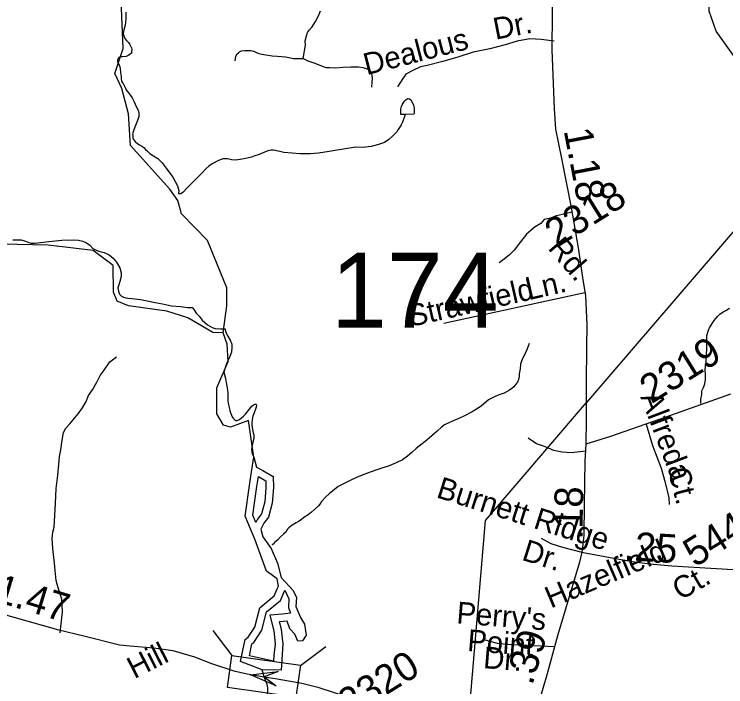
# Model space of a CAD drawing. Extents: x 2001466 to 31450019, y -30647475 to 847247.
# Drawn here: x 2167496 to 2173713, y 768711 to 774589 of the extents above; entities that cross this region are included whole.
import ezdxf

# ---------------------------------------------------------------- set-up
doc = ezdxf.new("R2010")
doc.units = 0
for name, color, linetype in [('Exist Hydrographic Buffer Line', 7, 'Continuous'), ('Exist Hydrographic Creek Single Shore', 7, 'Continuous'), ('Exist Hydrographic Lake Shore', 7, 'Continuous'), ('Exist Hydrographic Misc Water Feature', 7, 'Continuous'), ('Exist Road Non-System Type 51', 7, 'Continuous'), ('Exist Road Non-System Type 51 Label', 7, 'Continuous'), ('Exist Road Secondary Mileage Hundredths English Label', 7, 'Continuous'), ('Exist Road Secondary Structure Standard Bridge Attributed CELL', 7, 'Continuous'), ('Exist Road Secondary Structure Standard Bridge CELL', 7, 'Continuous'), ('Exist Road Secondary Structure Standard Bridge Number Label', 7, 'Continuous'), ('Exist Road Secondary Type 51 Attributed', 7, 'Continuous'), ('Exist Road Secondary Type 51 Label', 7, 'Continuous'), ('Exist Road Secondary Type 51 Number Label', 7, 'Continuous'), ('Exist Utilities Electrical Transmission Line', 7, 'Continuous')]:
    doc.layers.add(name, color=color, linetype=linetype)

msp = doc.modelspace()

# ---------------------------------------------------------------- linework, layer by layer
at = {"layer": 'Exist Hydrographic Buffer Line'}
for points in [[(2169608.2, 770148.1), (2169581.6, 770211.3), (2169617.2, 770460.2), (2169629.4, 770548.6)], [(2169629.4, 770548.6), (2169693.3, 770510.8), (2169695.2, 770454.1), (2169686, 770327.9), (2169657.8, 770223.5), (2169622, 770175.8), (2169608.2, 770148.1)], [(2169699.9, 769364.9), (2169821.7, 769464.2), (2169860.8, 769556.9)], [(2169860.8, 769556.9), (2169896.5, 769479.2), (2169891.7, 769403.3), (2169911.3, 769353.1)], [(2169762.1, 768935.1), (2169551.6, 768982.8), (2169573.3, 769087.7), (2169589.1, 769099.5), (2169659.4, 769206.1), (2169699.9, 769364.9)], [(2169841.2, 769346.4), (2169730.1, 769335.8), (2169764.1, 769200)], [(2169911.3, 769353.1), (2169841.2, 769346.4)], [(2169764.1, 769200), (2169776.1, 769086.1), (2169763.4, 768984.3), (2169762.1, 768935.1)]]:
    msp.add_lwpolyline(points, dxfattribs=at)
at = {"layer": 'Exist Hydrographic Creek Single Shore'}
for points in [[(2174141, 773972.5), (2174005.2, 774103), (2173805.1, 774195.7), (2173629.2, 774442.1), (2173569.1, 774617.2), (2173568.1, 774784.5)], [(2168435.2, 773940), (2168374.1, 774071.1), (2168448.1, 774289.4), (2168429.3, 774712.9)], [(2169322.3, 771804.5), (2169354.3, 772040), (2169353.2, 772197.5), (2169184.3, 772611), (2168958.1, 772845.4), (2168924.3, 772960.8), (2168857.2, 773060.6), (2168513.1, 773441.6), (2168495.1, 773717.6), (2168435.2, 773940)], [(2169322.3, 771804.5), (2169230.2, 771806.4), (2169013.3, 771935.5), (2168829.1, 771995), (2168496.1, 772041.2), (2168395.2, 772082.7), (2168362.2, 772158.8), (2168360.2, 772391.8), (2168185.3, 772523.3), (2167793.2, 772570.7), (2167385.1, 772579.1), (2167301.3, 772600.5), (2167133.1, 772827), (2167025.3, 772858.7), (2166783.1, 772840.7), (2166666.2, 772898.9), (2166292.2, 772870.5), (2166175.1, 772928.7)], [(2169588.6, 770718), (2169543.1, 771038.9), (2169385.2, 770979.8), (2169326.2, 770997.4), (2169267.1, 771097), (2169266.1, 771323.4), (2169365.1, 771554.2), (2169356.1, 771705.4), (2169322.3, 771804.5)], [(2169726.2, 767967.8), (2169741.2, 768266.1), (2169699.2, 768457.2), (2169648.1, 768540.2), (2169703.4, 768625), (2169713.5, 768665.3), (2169712, 768700.5), (2169707, 768730), (2169681.2, 768797.6), (2169663.2, 768858.7)]]:
    msp.add_lwpolyline(points, dxfattribs=at)
at = {"layer": 'Exist Hydrographic Lake Shore'}
for points in [[(2169794.1, 769567.6), (2169804, 769591), (2169794.1, 769653.9), (2169701.3, 769720.2), (2169598.6, 770002), (2169514.1, 770202.5), (2169552.2, 770469.4), (2169568.7, 770588.7), (2169588.6, 770718)], [(2169588.6, 770718), (2169611.8, 770631.8), (2169668.2, 770602), (2169757.6, 770548.9), (2169760.9, 770452.8), (2169751, 770316.9), (2169717.9, 770194.2), (2169678.1, 770141.2), (2169651.6, 770088.2), (2169669.8, 770020.2), (2169742.7, 769920.8), (2169795.7, 769791.5), (2169828.9, 769665.5), (2169934.9, 769552.8), (2169963.1, 769491.5), (2169958.1, 769413.6), (2169996.2, 769315.8), (2170032.7, 769259.5), (2170047.6, 769161.7), (2170014.4, 769112), (2169974.7, 769108.7)], [(2169645, 769404.8), (2169767.6, 769504.8), (2169794.1, 769567.6)], [(2169816.5, 769260.8), (2169828.9, 769211.4), (2169842.1, 769085.5), (2169827.7, 768856.4), (2169663.2, 768858.7), (2169474.3, 768933), (2169514.1, 769125.2), (2169540.6, 769145.1), (2169598.6, 769233), (2169641.6, 769402), (2169645, 769404.8)], [(2169847.4, 769281.1), (2169812.3, 769277.7), (2169816.5, 769260.8)], [(2169974.7, 769108.7), (2169948.2, 769171.7), (2169905.1, 769218.1), (2169881.9, 769284.4), (2169847.4, 769281.1)]]:
    msp.add_lwpolyline(points, dxfattribs=at)
at = {"layer": 'Exist Hydrographic Misc Water Feature'}
for points in [[(2168471.1, 774607.5), (2168471.5, 774571.7), (2168471.7, 774547.7), (2168466.2, 774491.8), (2168460.2, 774473.6), (2168454.5, 774451.8), (2168450, 774435.4), (2168448.7, 774417.3), (2168452.6, 774399.7), (2168462.5, 774377.6), (2168476.4, 774359.6), (2168494.7, 774341.8), (2168507, 774325.8), (2168512.7, 774311.9), (2168520.7, 774296.1), (2168523.2, 774277.9), (2168520.9, 774262), (2168521.1, 774250.2), (2168513.3, 774242), (2168497.3, 774229.9), (2168475.4, 774219.8), (2168445.3, 774215.8), (2168429.5, 774215.4), (2168419.2, 774215.3), (2168411.4, 774211.2), (2168403.8, 774203.5), (2168399.7, 774189.5), (2168399.5, 774173.3), (2168403.8, 774165.3), (2168411.8, 774145.4), (2168420, 774130), (2168421.9, 774113.9), (2168426.2, 774080.4), (2168429.9, 774044.5), (2168430.5, 774022.5), (2168432.5, 774010.9), (2168434.2, 774000.9), (2168446.9, 773984.8), (2168454.7, 773973), (2168460.8, 773959.1), (2168468.8, 773943.3), (2168470.9, 773935.3)], [(2168470.9, 773935.3), (2168471.1, 773931.2), (2168495.1, 773901.6), (2168513.1, 773877.4), (2168525.4, 773857.6), (2168543.7, 773823.7), (2168553.9, 773803.9), (2168565.4, 773775.8), (2168579.8, 773750), (2168586.1, 773723.9), (2168584.5, 773695.8), (2168572.4, 773659.9), (2168560.5, 773631.7), (2168548.8, 773601.8), (2168539.2, 773569.6), (2168531, 773543.7), (2168531.2, 773533.9), (2168533, 773509.7), (2168537.5, 773495.6), (2168553.5, 773477.8), (2168577.5, 773455.9), (2168591.7, 773448.1), (2168611.8, 773436.1), (2168627.6, 773424.4), (2168643.5, 773408.2), (2168660.2, 773392.3), (2168681.9, 773372.8), (2168712.2, 773352.8), (2168750.4, 773327.1), (2168788.7, 773289.3), (2168824.4, 773243.3), (2168864.8, 773187.7), (2168881.2, 773165.8), (2168923.4, 773088), (2168929.4, 773068), (2168933.9, 773048.3), (2168932.1, 773022.2), (2168933.9, 773018.3)], [(2170913.5, 773712.8), (2170875.3, 773712.9), (2170873.7, 773720.9), (2170875.3, 773758.8), (2170880.9, 773782.6), (2170887, 773796.7), (2170893.2, 773812.8), (2170901, 773821), (2170908.8, 773832.8), (2170918.6, 773841), (2170928.4, 773848.9), (2170938.5, 773853), (2170948.7, 773851.1), (2170960.8, 773841.2), (2170974.6, 773819.2), (2170984.6, 773795.4), (2170990.8, 773771.3), (2170991, 773747.3), (2170991.4, 773733.5), (2170989.3, 773721.2), (2170987.5, 773715.4), (2170913.5, 773712.8)], [(2170913.5, 773712.8), (2170903.2, 773686.8), (2170887.6, 773647), (2170878.2, 773622.9), (2170869.8, 773606.7), (2170852, 773580.6), (2170840.3, 773560.8), (2170820.2, 773540.7), (2170802.1, 773524.4), (2170768.7, 773494.1), (2170732.4, 773468), (2170678.9, 773449.7), (2170614.9, 773433.4), (2170539.3, 773423), (2170476.9, 773426.7), (2170427.1, 773418.4), (2170357.2, 773405.9), (2170315.3, 773399.7), (2170247.3, 773389.3), (2170153.6, 773375), (2170085.5, 773370.3), (2169991.8, 773367.8), (2169923.9, 773373.6), (2169853.1, 773381.1), (2169817.5, 773388.9), (2169803.5, 773391), (2169761.3, 773400.6), (2169741.2, 773400.4), (2169713.5, 773394.5), (2169677.6, 773380), (2169637.4, 773363.8), (2169599.7, 773351.6), (2169570, 773339.5), (2169515.6, 773329.5), (2169469.7, 773319), (2169428.3, 773314.7), (2169394.2, 773316.6), (2169360.2, 773324.6), (2169320.2, 773324.1), (2169282.5, 773312), (2169232.3, 773285.5), (2169198.2, 773263.5), (2169170.5, 773237.2), (2169138.5, 773203.1), (2169095.1, 773159), (2169039.3, 773102.5), (2169007.7, 773070.4), (2168971.4, 773034.5), (2168952.1, 773020.4), (2168933.9, 773018.3)], [(2167483, 772616.2), (2167520.7, 772618.2), (2167556.4, 772616.4), (2167594.7, 772606.6), (2167624.6, 772592.7), (2167644.9, 772588.8), (2167679, 772589.3), (2167798.7, 772603.7), (2167912.7, 772614.5), (2168012.6, 772617.2), (2168058.5, 772615.5), (2168094.4, 772605.6), (2168128.5, 772591.5), (2168156.8, 772569.8), (2168184.4, 772542.1), (2168212.9, 772526.1), (2168244.9, 772514.3), (2168281, 772506.5), (2168326.9, 772486.9), (2168361.2, 772457), (2168389.5, 772423.1), (2168417.8, 772373.4), (2168429.9, 772329.3), (2168430.3, 772297.7), (2168420.2, 772253.3), (2168410.2, 772223.6), (2168402.8, 772199.2), (2168406.9, 772167.3), (2168417, 772143.5), (2168433.2, 772123.6), (2168451.2, 772117.6), (2168471.1, 772111.8), (2168489.1, 772107.8), (2168525, 772104), (2168599.5, 772096.5), (2168659.1, 772085), (2168727.4, 772071), (2168791, 772057.7), (2168871.4, 772039.9), (2168949.5, 772034.6), (2169009.4, 772026.7), (2169041.3, 772025.1), (2169051.2, 772025.3), (2169065.5, 772008.9), (2169085.8, 771975.4), (2169111.7, 771949.6), (2169137.9, 771915.6), (2169186.1, 771873.8), (2169226.5, 771849.9), (2169252.3, 771842.3), (2169298.5, 771840.6), (2169330.5, 771838.6), (2169338.3, 771840.7)], [(2169338.3, 771840.7), (2169338.7, 771834.5), (2169344.6, 771808.9), (2169362.7, 771774.9), (2169383, 771741), (2169396.9, 771705.3), (2169399, 771679), (2169393.4, 771635.2), (2169379.7, 771599.1), (2169360, 771555.1), (2169348.3, 771524.8), (2169336.2, 771488.9), (2169332.5, 771480.9), (2169328.2, 771460.9)], [(2171996.4, 771711.8), (2171986.3, 771687.8), (2171972.2, 771651.4), (2171960.9, 771623.5), (2171942.6, 771591.4), (2171927.3, 771557.2), (2171921.3, 771531.3), (2171915.6, 771489.2), (2171909.4, 771445.5), (2171908, 771423.4), (2171901.8, 771397.1), (2171892.4, 771373), (2171878.2, 771355.2), (2171860.6, 771333.2), (2171844.4, 771317), (2171822.5, 771302.8), (2171804.6, 771290.9), (2171776.7, 771276.5), (2171724.9, 771258.4), (2171699, 771248.1), (2171674.8, 771237.9), (2171652.7, 771225.9), (2171639.2, 771217.8), (2171575.2, 771163.4), (2171535.6, 771137.3), (2171497.5, 771115.1), (2171429.8, 771078.7), (2171380.4, 771054.5), (2171330.1, 771034.1), (2171256.5, 770999.8), (2171228.4, 770979.7), (2171190.9, 770945.2), (2171145, 770905.1), (2171103.4, 770868.8), (2171059.5, 770834.9), (2171009.4, 770792.5), (2170971.7, 770760.1), (2170932.1, 770725.9), (2170888.5, 770695.6), (2170834.3, 770667.3), (2170772.6, 770643.3), (2170708.4, 770620.6), (2170665, 770606.5), (2170607.1, 770586), (2170537.2, 770561.7), (2170487.2, 770539.6), (2170431.2, 770515.2), (2170367.6, 770483), (2170325.6, 770460.6), (2170294, 770436.6), (2170248.1, 770398.1), (2170220.2, 770370.3), (2170182.3, 770329.8), (2170166.9, 770307.8), (2170154.8, 770291.7)], [(2169328.2, 771460.9), (2169342.8, 771404.8), (2169346.9, 771370.9), (2169353.4, 771339), (2169359.2, 771304.9), (2169361.2, 771279), (2169361.6, 771244.9), (2169363.9, 771210.9), (2169369.8, 771175.1), (2169376.2, 771141.3), (2169380.3, 771123.2), (2169388.3, 771099.3), (2169400.6, 771071.4), (2169410.6, 771059.4), (2169424.4, 771043.5), (2169432.8, 771039.4), (2169440.4, 771037.5), (2169464.8, 771047.6), (2169482.8, 771061.9), (2169498.2, 771075.8), (2169516.7, 771094.1), (2169548.4, 771134.3), (2169559.9, 771150.4), (2169573.7, 771164.1), (2169588, 771176.2), (2169597.7, 771180.4), (2169607.9, 771182.5), (2169614.1, 771176.3), (2169613.6, 771166.6), (2169608.1, 771146.3), (2169592.1, 771106.2), (2169582.5, 771076.4), (2169574.5, 771046.4), (2169571.2, 771018.1), (2169572.6, 770994.3), (2169577.1, 770962.4), (2169585.4, 770930.4), (2169589.7, 770912.3), (2169589.7, 770882.2), (2169581.5, 770848.2), (2169574.1, 770818.5), (2169570, 770784.2), (2169572.4, 770760.3), (2169578.4, 770742.4), (2169588.4, 770716.5), (2169591.7, 770708.3)], [(2170154.8, 770291.7), (2170120.9, 770259.5), (2170093.1, 770237.4), (2170065.2, 770213.2), (2170027.6, 770189.3), (2170003.5, 770171), (2169979.3, 770156.8), (2169959.4, 770144.8), (2169923.9, 770124.6), (2169896, 770100.5), (2169881.7, 770086.4), (2169872, 770066.3), (2169848.4, 770044), (2169824.2, 770022), (2169798.2, 769995.9), (2169774.6, 769973.6), (2169758.8, 769957.7), (2169750.6, 769951.7), (2169748.6, 769947.5)]]:
    msp.add_lwpolyline(points, dxfattribs=at)
at = {"layer": 'Exist Road Non-System Type 51'}
for points in [[(2170021.5, 774201.8), (2170042.3, 774319.3), (2170037.2, 774357.4), (2170050.3, 774399.1), (2170059, 774428.8), (2170075.5, 774452.4), (2170100.2, 774479.8), (2170127.3, 774525.2), (2170158.7, 774582.4), (2170173.6, 774618)], [(2172214.5, 774355), (2172101.1, 774369.1), (2172001.2, 774373.6), (2171890.7, 774352.3), (2171786, 774320.8), (2171653.1, 774286), (2171506.5, 774257.6), (2171373.4, 774212.9), (2171240.6, 774176.1), (2171105.7, 774141.4), (2171045.4, 774128.9), (2170978.7, 774098.5), (2170917.9, 774064), (2170893, 774028.6), (2170845, 773953.8)], [(2169427.1, 774182.3), (2169432.1, 774222.1), (2169444.6, 774241.8), (2169454.8, 774251.6), (2169467.1, 774263.3), (2169485.2, 774268.8), (2169511.3, 774272.2), (2169547.3, 774271.3), (2169563.2, 774270.9), (2169587.1, 774266.4), (2169632.6, 774247.3), (2169678.4, 774238.1), (2169750.1, 774226.4), (2169796, 774221.3), (2169867.8, 774215.5), (2169937.5, 774201.8), (2169991.5, 774202.5), (2170021.5, 774201.8)], [(2170021.5, 774201.8), (2170060.9, 774180.8), (2170114.5, 774163.5), (2170166, 774144.3), (2170217.5, 774125), (2170251.5, 774124.2), (2170305.4, 774120.9), (2170367.6, 774127.4), (2170437.6, 774129.7), (2170505.5, 774128), (2170543.4, 774123.1), (2170571.2, 774114.4), (2170591, 774105.9), (2170602.7, 774095.7), (2170614.3, 774079.4), (2170621.7, 774055.2), (2170623, 774023.2), (2170622.3, 773997.2), (2170619.2, 773952.5)], [(2172368.9, 772860.4), (2172272.8, 772836.8), (2172224.1, 772823.6), (2172185, 772807.8), (2172126.7, 772793.7), (2172097, 772760.3), (2172048.8, 772730.6), (2172011.7, 772700.9), (2171970.9, 772667.4), (2171919, 772600.6), (2171863.3, 772526.4), (2171822.5, 772485.5), (2171778, 772448.4), (2171733.5, 772415)], [(2171250.6, 771889), (2172482, 772158.3)], [(2173494.3, 771187), (2173494.3, 771223.5), (2173503.5, 771264.6), (2173505.7, 771298.8), (2173519.4, 771326.1), (2173530.8, 771358.1), (2173535.4, 771396.9), (2173535.4, 771442.5), (2173533.1, 771476.7), (2173535.4, 771513.2), (2173542.8, 771552.3), (2173549.1, 771670.6), (2173546.8, 771718.5), (2173549.1, 771748.2), (2173549.1, 771780.1), (2173563.9, 771826.4), (2173566.7, 771837), (2173571.7, 771848.7), (2173593.3, 771886.8), (2173612.6, 771913.6), (2173625.7, 771929.9), (2173643, 771949.5), (2173660.4, 771968), (2173690.9, 771987.5), (2173713.5, 771999.9), (2173746.3, 772021.2)], [(2167898.7, 769182.5), (2167918.7, 769365.1), (2167913, 769476.5), (2167878.7, 769576.4), (2167861.6, 769639.2), (2167853.1, 769727.6), (2167847.4, 769790.4), (2167833.1, 769918.9), (2167827.4, 770007.4), (2167833.1, 770061.6), (2167844.5, 770107.3), (2167855.9, 770313.9), (2167861.6, 770445.2), (2167875.9, 770559.4), (2167887.3, 770653.6), (2167893, 770724.9), (2167904.4, 770782), (2167915.8, 770867.7), (2167927.2, 770933.3), (2167947.2, 770970.4), (2167981.4, 771010.4), (2168055.6, 771097.1), (2168092.7, 771148.5), (2168124.1, 771205.6), (2168144, 771257), (2168181.1, 771305.5), (2168218.2, 771374), (2168246.7, 771431.1), (2168280.9, 771479.6), (2168332.3, 771551), (2168389.3, 771593.8)], [(2173019.2, 771007.1), (2173073.7, 770819.7), (2173148.9, 770621.2), (2173183.1, 770495.7), (2173217.3, 770363.4), (2173219.6, 770304.1)], [(2172164.3, 770797), (2172121.9, 770812.9), (2172058.3, 770834.2), (2171986.1, 770883.6)], [(2172487.5, 770771.1), (2172365.9, 770757.2), (2172283.7, 770762.5), (2172212.1, 770775.8), (2172164.3, 770797)], [(2172100.7, 770009), (2172184.7, 769964.6), (2172287, 769931.9), (2172455.2, 769886.7)], [(2171611.3, 769121.8), (2171715.2, 769092.1), (2171796.8, 769084.6), (2172216.8, 769062.6)]]:
    msp.add_lwpolyline(points, dxfattribs=at)
at = {"layer": 'Exist Road Secondary Structure Standard Bridge Attributed CELL'}
msp.add_lwpolyline([(2169784.5, 768718.7), (2169560.6, 768815.2), (2169802.7, 768843.6), (2169681.2, 768797.6)], close=True, dxfattribs=at)
at = {"layer": 'Exist Road Secondary Structure Standard Bridge CELL'}
for p, q in [((2169232.8, 769203.7), (2169398.7, 768983.2)), ((2169997.1, 768897.4), (2170217.6, 769063.4))]:
    msp.add_line(p, q, dxfattribs=at)
msp.add_lwpolyline([(2169398.7, 768983.2), (2169997.3, 768898.7), (2169957.8, 768619.2), (2169359.3, 768703.6)], close=True, dxfattribs=at)
at = {"layer": 'Exist Road Secondary Type 51 Attributed'}
for points in [[(2172167.9, 776999.3), (2172189.3, 776808.8), (2172226, 776494.6), (2172244.8, 776302), (2172253.2, 776115.6), (2172238.5, 775929.2), (2172212.4, 775625.5), (2172197.7, 775407.7), (2172191.4, 775200.4), (2172196.7, 774599.3), (2172194.6, 774276.8), (2172214.5, 773761.6), (2172227, 773585.7), (2172279.3, 773328.1), (2172362, 772898.8), (2172424.8, 772547), (2172462.5, 772289.4), (2172486.5, 772128.1), (2172499.1, 771874.7), (2172497, 771679.9), (2172493.8, 771367.9), (2172492.8, 771046.4), (2172490.7, 770832.8)], [(2173754.7, 771267.4), (2173190.7, 771066.3), (2172705.2, 770898.8), (2172490.7, 770832.8)], [(2172490.7, 770832.8), (2172482.9, 770684.1), (2172476.6, 770305.1), (2172472.4, 770037), (2172462.3, 769930), (2172455.2, 769886.7)], [(2172455.2, 769886.7), (2172434.9, 769800.7), (2172402.3, 769693.5), (2172242.2, 769155.3), (2172145.9, 768803.5), (2172059.1, 768510.3), (2171969.1, 768166.8), (2171894.7, 767926.3)], [(2172455.2, 769886.7), (2172500.1, 769877.8), (2172814, 769820.6), (2172916.6, 769802.2), (2173049.3, 769785.1), (2173243.5, 769768), (2173778.2, 769735.4)], [(2167201.6, 769399.6), (2167875, 769212.1), (2168115.6, 769153.5), (2168415.4, 769078.1), (2168508.6, 769068.7), (2168716.8, 769051.9), (2168881.1, 769026.8), (2169072.6, 768972.3), (2169220.2, 768914.8), (2169416, 768850), (2169531.7, 768823.4), (2169681.2, 768797.6)], [(2169681.2, 768797.6), (2169793.3, 768781), (2170009.3, 768743.6), (2170149.8, 768707.4), (2170301.5, 768659.2), (2170425, 768614.2), (2170564.2, 768553.5), (2170842, 768407.9), (2171068, 768283.3), (2171515.4, 768090.7), (2171894.7, 767926.3)]]:
    msp.add_lwpolyline(points, dxfattribs=at)
at = {"layer": 'Exist Utilities Electrical Transmission Line'}
for p in [(2174437.5, 773459.9), (2172167.1, 770809.8)]:
    msp.add_line(p, (2172497.5, 771195.5), dxfattribs=at)
msp.add_lwpolyline([(2171441, 768127.3), (2171614.6, 770165), (2172167.1, 770809.8)], dxfattribs=at)

# ---------------------------------------------------------------- texts
at = {"layer": 'Exist Road Non-System Type 51 Label'}
for s, rotation, p in [('Dr.', 10.91386, (2171701.4, 774365.9)), ('Dealous', 14.43841, (2170575.9, 774055.8)), ('Strawfield', 12.7863, (2170962.1, 771855.9)), ('Ln.', 12.75416, (2171988.7, 772088.9)), ('Alfreda', 290.76164, (2172964.9, 771245.5)), ('Ct.', 284.49244, (2173205.9, 770604.2)), ('Burnett Ridge', 342.41107, (2171176, 770368.9)), ('Dr.', 342.41107, (2171922.1, 769822.2)), ("Perry's", 355.44871, (2171356.5, 769266.3)), ('Point', 355.44871, (2171450.8, 769024.7)), ('Dr.', 355.44871, (2171589.9, 768874.7))]:
    msp.add_text(s, height=190, rotation=rotation, dxfattribs=at).set_placement(p)
at = {"layer": 'Exist Road Secondary Mileage Hundredths English Label'}
for s, rotation, p in [('1.18', 280.92956, (2172296.2, 773573.5)), ('.18', 89.10548, (2172461.1, 769996.4)), ('.25', 356.51509, (2172818.9, 769819.5)), ('1.47', 342.99899, (2167309.6, 769463.4)), ('.39', 73.42144, (2172022.7, 768717.1))]:
    msp.add_text(s, height=250, rotation=rotation, dxfattribs=at).set_placement(p)
at = {"layer": 'Exist Road Secondary Structure Standard Bridge Number Label'}
msp.add_text('174', height=656.17, dxfattribs=at).set_placement((2170264.4, 771848.5))
at = {"layer": 'Exist Road Secondary Type 51 Label'}
for s, rotation, p in [('Rd.', 310.53877, (2172152.5, 772540.7)), ('Hazelfield', 23.07372, (2172184.9, 769393.5)), ('Ct.', 30.00784, (2173316.9, 769462.4)), ('Hill', 27.05134, (2168545.4, 768777.7))]:
    msp.add_text(s, height=190, rotation=rotation, dxfattribs=at).set_placement(p)
at = {"layer": 'Exist Road Secondary Type 51 Number Label'}
for s, p in [('2318', (2172234.2, 772543.6)), ('2319', (2173063.2, 771179.6)), ('5442', (2173443.2, 769750.5)), ('2320', (2170426.9, 768436.5))]:
    msp.add_text(s, height=250, rotation=31.91803, dxfattribs=at).set_placement(p)

doc.saveas('drawing.dxf')
